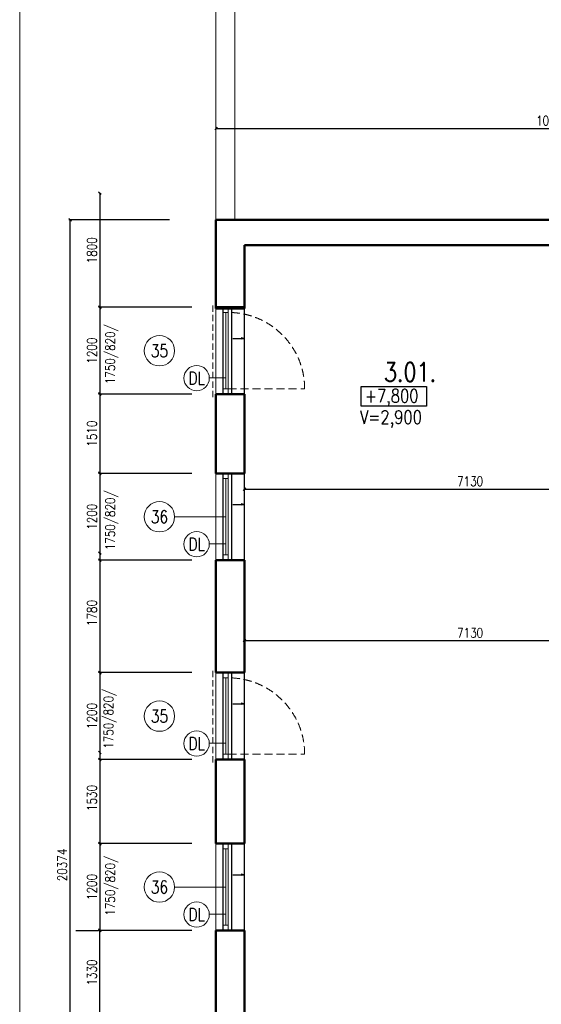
# Model space of a CAD drawing. Header units: millimetres. Extents: x -238874 to 551972, y -298952 to 658415.
# Tile 588 of 656: x 13837 to 22078, y 279749 to 295298. Entities that reach past the tile are written whole.
import ezdxf
from ezdxf.enums import TextEntityAlignment as Align

# ---------------------------------------------------------------- set-up
doc = ezdxf.new("R2010")
doc.units = ezdxf.units.MM
doc.header["$LTSCALE"] = 20
doc.linetypes.add('DASHED', pattern=[0.75, 0.5, -0.25])
doc.linetypes.add('HIDDEN', pattern=[9.525, 6.35, -3.175])
for name, color, linetype in [('00_HEDVIKA _KRESBA', 1, 'Continuous'), ('CZ', 255, 'Continuous'), ('KOTY', 8, 'Continuous')]:
    doc.layers.add(name, color=color, linetype=linetype)
doc.layers.add('00_HEDVIKA_DEMOLICE', color=2, linetype='Continuous', lineweight=30, transparency=0.3)
doc.layers.add('CKOKNA OTEVÍRÁNÍ', color=51, linetype='HIDDEN', lineweight=18, transparency=0.5)
for name, color, linetype, lineweight in [('00_HEDVIKA_OBRYS', 1, 'Continuous', 50), ('CKBUBLINY', 1, 'Continuous', 18), ('CKBUBLINY DEMOLICE', 4, 'Continuous', 18), ('CKBUBLINY_POPIS', 3, 'Continuous', 25), ('CKOKNA', 30, 'Continuous', 18), ('CKSYMBOLY', 21, 'Continuous', 25), ('HEDVIKA_OKNA_PARAPET', 70, 'Continuous', 18), ('NOSNÉ', 8, 'Continuous', 50), ('PRUCHODY', 7, 'Continuous', 18)]:
    doc.layers.add(name, color=color, linetype=linetype, lineweight=lineweight)
doc.styles.add('SIMPLEX', font='SIMPLEX.shx', dxfattribs={"width": 0.8, "bigfont": 'CAD13.shx'})
doc.styles.get("Standard").update_dxf_attribs({"font": 'simplex.shx', "width": 0.8})
doc.dimstyles.new('CKA', dxfattribs={"dimtxt": 200, "dimasz": 40, "dimexe": 20, "dimexo": 0.2, "dimgap": 50, "dimtad": 1, "dimdec": 0, "dimrnd": 1, "dimzin": 0, "dimdsep": 46, "dimtxsty": 'Standard', "dimblk1": 'OBLIQUE', "dimblk2": 'OBLIQUE', "dimsah": 1, "dimcen": 0.09, "dimclrd": 253, "dimclre": 253, "dimclrt": 253, "dimadec": 0, "dimazin": 0, "dimtfac": 1, "dimtdec": 0, "dimtix": 1, "dimtmove": 2, "dimatfit": 3, "dimfxl": 1, "dimtolj": 1, "dimtzin": 0, "dimarcsym": 0})

# ---------------------------------------------------------------- blocks, each defined once
blk = doc.blocks.new('_OBLIQUE')
at = {"color": 0, "linetype": 'ByBlock'}
blk.add_line((-0.5, -0.5), (0.5, 0.5), dxfattribs=at)
blk = doc.blocks.new('*D2752')
at = {"layer": 'DEFPOINTS', "color": 0, "transparency": 16777216}
for p in [(14634, 292137), (16583, 292137), (16583, 271763)]:
    blk.add_point(p, dxfattribs=at)
at = {"layer": 'KOTY', "lineweight": -2, "transparency": 16777216}
for p, q in [((16203, 292137), (14614, 292137)), ((14634, 271763), (14634, 292137))]:
    blk.add_line(p, q, dxfattribs=at)
at = {"layer": 'KOTY', "lineweight": -2, "transparency": 16777216, "xscale": 40, "yscale": 40, "zscale": 40}
for p, rotation in [((14634, 292137), 90), ((14634, 271763), 270)]:
    blk.add_blockref('_OBLIQUE', p, dxfattribs=dict(at, rotation=rotation))
at = {"layer": 'KOTY', "transparency": 16777216, "insert": (14509, 281950), "char_height": 150, "attachment_point": 5, "rotation": 90, "style": 'SIMPLEX'}
blk.add_mtext('\\A1;20374', dxfattribs=at)
blk = doc.blocks.new('*D2769')
at = {"layer": 'DEFPOINTS', "color": 0, "transparency": 16777216}
for p in [(17388, 289587), (24518, 287884), (24518, 287884)]:
    blk.add_point(p, dxfattribs=at)
at = {"layer": 'KOTY', "lineweight": -2, "transparency": 16777216}
for p, q in [((24518, 288265), (24518, 287904)), ((17388, 287884), (24518, 287884))]:
    blk.add_line(p, q, dxfattribs=at)
at = {"layer": 'KOTY', "lineweight": -2, "transparency": 16777216, "xscale": 40, "yscale": 40, "zscale": 40, "rotation": 180}
blk.add_blockref('_OBLIQUE', (17388, 287884), dxfattribs=at)
at = {"layer": 'KOTY', "lineweight": -2, "transparency": 16777216, "xscale": 40, "yscale": 40, "zscale": 40}
blk.add_blockref('_OBLIQUE', (24518, 287884), dxfattribs=at)
at = {"layer": 'KOTY', "transparency": 16777216, "insert": (20953, 288009), "char_height": 150, "attachment_point": 5, "style": 'SIMPLEX'}
blk.add_mtext('\\A1;7130', dxfattribs=at)
blk = doc.blocks.new('*D2777')
at = {"layer": 'DEFPOINTS', "color": 0, "transparency": 16777216}
for p in [(17388, 285491), (24518, 285491), (17388, 284967)]:
    blk.add_point(p, dxfattribs=at)
at = {"layer": 'KOTY', "lineweight": -2, "transparency": 16777216}
for p, q in [((17388, 285348), (17388, 285511)), ((24518, 285491), (17388, 285491))]:
    blk.add_line(p, q, dxfattribs=at)
at = {"layer": 'KOTY', "lineweight": -2, "transparency": 16777216, "xscale": 40, "yscale": 40, "zscale": 40, "rotation": 180}
blk.add_blockref('_OBLIQUE', (17388, 285491), dxfattribs=at)
at = {"layer": 'KOTY', "lineweight": -2, "transparency": 16777216, "xscale": 40, "yscale": 40, "zscale": 40}
blk.add_blockref('_OBLIQUE', (24518, 285491), dxfattribs=at)
at = {"layer": 'KOTY', "transparency": 16777216, "insert": (20953, 285616), "char_height": 150, "attachment_point": 5, "style": 'SIMPLEX'}
blk.add_mtext('\\A1;7130', dxfattribs=at)
blk = doc.blocks.new('*D2820')
at = {"layer": 'DEFPOINTS', "color": 0, "transparency": 16777216}
for p in [(27568, 293579), (16938, 292137), (27568, 292137)]:
    blk.add_point(p, dxfattribs=at)
at = {"layer": 'KOTY', "lineweight": -2, "transparency": 16777216}
for p, q in [((16938, 293579), (27568, 293579)), ((27568, 292518), (27568, 293599))]:
    blk.add_line(p, q, dxfattribs=at)
at = {"layer": 'KOTY', "lineweight": -2, "transparency": 16777216, "xscale": 40, "yscale": 40, "zscale": 40, "rotation": 180}
blk.add_blockref('_OBLIQUE', (16938, 293579), dxfattribs=at)
at = {"layer": 'KOTY', "lineweight": -2, "transparency": 16777216, "xscale": 40, "yscale": 40, "zscale": 40}
blk.add_blockref('_OBLIQUE', (27568, 293579), dxfattribs=at)
at = {"layer": 'KOTY', "transparency": 16777216, "insert": (22253, 293704), "char_height": 150, "attachment_point": 5, "style": 'SIMPLEX'}
blk.add_mtext('\\A1;10630', dxfattribs=at)
blk = doc.blocks.new('*D3590')
at = {"layer": 'DEFPOINTS', "color": 0, "transparency": 16777216}
for p in [(17398, 292557), (15103, 290757), (16938, 290757)]:
    blk.add_point(p, dxfattribs=at)
at = {"layer": 'KOTY', "lineweight": -2, "transparency": 16777216}
for p, q in [((15103, 292557), (15103, 290757)), ((16557, 290757), (15083, 290757))]:
    blk.add_line(p, q, dxfattribs=at)
at = {"layer": 'KOTY', "lineweight": -2, "transparency": 16777216, "xscale": 40, "yscale": 40, "zscale": 40}
for p, rotation in [((15103, 292557), 90), ((15103, 290757), 270)]:
    blk.add_blockref('_OBLIQUE', p, dxfattribs=dict(at, rotation=rotation))
at = {"layer": 'KOTY', "transparency": 16777216, "insert": (14978, 291657), "char_height": 150, "attachment_point": 5, "rotation": 90, "style": 'SIMPLEX'}
blk.add_mtext('\\A1;1800', dxfattribs=at)
blk = doc.blocks.new('*D3585')
at = {"layer": 'DEFPOINTS', "color": 0, "transparency": 16777216}
for p in [(16227, 283727), (15103, 282287), (16938, 282287)]:
    blk.add_point(p, dxfattribs=at)
at = {"layer": 'KOTY', "lineweight": -2, "transparency": 16777216}
for p, q in [((15103, 283727), (15103, 282287)), ((16557, 282287), (15083, 282287))]:
    blk.add_line(p, q, dxfattribs=at)
at = {"layer": 'KOTY', "lineweight": -2, "transparency": 16777216, "xscale": 40, "yscale": 40, "zscale": 40}
for p, rotation in [((15103, 283727), 90), ((15103, 282287), 270)]:
    blk.add_blockref('_OBLIQUE', p, dxfattribs=dict(at, rotation=rotation))
at = {"layer": 'KOTY', "transparency": 16777216, "insert": (14978, 283007), "char_height": 150, "attachment_point": 5, "rotation": 90, "style": 'SIMPLEX'}
blk.add_mtext('\\A1;1530', dxfattribs=at)
blk = doc.blocks.new('*D3587')
at = {"layer": 'DEFPOINTS', "color": 0, "transparency": 16777216}
for p in [(16938, 289387), (15103, 288134), (16938, 288134)]:
    blk.add_point(p, dxfattribs=at)
at = {"layer": 'KOTY', "lineweight": -2, "transparency": 16777216}
for p, q in [((15103, 289387), (15103, 288134)), ((16557, 288134), (15083, 288134))]:
    blk.add_line(p, q, dxfattribs=at)
at = {"layer": 'KOTY', "lineweight": -2, "transparency": 16777216, "xscale": 40, "yscale": 40, "zscale": 40}
for p, rotation in [((15103, 289387), 90), ((15103, 288134), 270)]:
    blk.add_blockref('_OBLIQUE', p, dxfattribs=dict(at, rotation=rotation))
at = {"layer": 'KOTY', "transparency": 16777216, "insert": (14978, 288761), "char_height": 150, "attachment_point": 5, "rotation": 90, "style": 'SIMPLEX'}
blk.add_mtext('\\A1;1510', dxfattribs=at)
blk = doc.blocks.new('*D3588')
at = {"layer": 'DEFPOINTS', "color": 0, "transparency": 16777216}
for p in [(16227, 286872), (15103, 284987), (16938, 284987)]:
    blk.add_point(p, dxfattribs=at)
at = {"layer": 'KOTY', "lineweight": -2, "transparency": 16777216}
for p, q in [((15103, 286872), (15103, 284987)), ((16557, 284987), (15083, 284987))]:
    blk.add_line(p, q, dxfattribs=at)
at = {"layer": 'KOTY', "lineweight": -2, "transparency": 16777216, "xscale": 40, "yscale": 40, "zscale": 40}
for p, rotation in [((15103, 286872), 90), ((15103, 284987), 270)]:
    blk.add_blockref('_OBLIQUE', p, dxfattribs=dict(at, rotation=rotation))
at = {"layer": 'KOTY', "transparency": 16777216, "insert": (14978, 285929), "char_height": 150, "attachment_point": 5, "rotation": 90, "style": 'SIMPLEX'}
blk.add_mtext('\\A1;1780', dxfattribs=at)
blk = doc.blocks.new('*D3577')
at = {"layer": 'DEFPOINTS', "color": 0, "transparency": 16777216}
for p in [(15103, 280917), (15103, 280917), (15103, 279587)]:
    blk.add_point(p, dxfattribs=at)
at = {"layer": 'KOTY', "lineweight": -2, "transparency": 16777216}
for p, q in [((14722, 280917), (15083, 280917)), ((15103, 279587), (15103, 280917))]:
    blk.add_line(p, q, dxfattribs=at)
at = {"layer": 'KOTY', "lineweight": -2, "transparency": 16777216, "xscale": 40, "yscale": 40, "zscale": 40}
for p, rotation in [((15103, 280917), 90), ((15103, 279587), 270)]:
    blk.add_blockref('_OBLIQUE', p, dxfattribs=dict(at, rotation=rotation))
at = {"layer": 'KOTY', "transparency": 16777216, "insert": (14978, 280252), "char_height": 150, "attachment_point": 5, "rotation": 90, "style": 'SIMPLEX'}
blk.add_mtext('\\A1;1330', dxfattribs=at)
blk = doc.blocks.new('*D3580')
at = {"layer": 'DEFPOINTS', "color": 0, "transparency": 16777216}
for p in [(16227, 282287), (15103, 280917), (16938, 280917)]:
    blk.add_point(p, dxfattribs=at)
at = {"layer": 'KOTY', "lineweight": -2, "transparency": 16777216}
for p, q in [((15103, 282287), (15103, 280917)), ((16557, 280917), (15083, 280917))]:
    blk.add_line(p, q, dxfattribs=at)
at = {"layer": 'KOTY', "lineweight": -2, "transparency": 16777216, "xscale": 40, "yscale": 40, "zscale": 40}
for p, rotation in [((15103, 282287), 90), ((15103, 280917), 270)]:
    blk.add_blockref('_OBLIQUE', p, dxfattribs=dict(at, rotation=rotation))
at = {"layer": 'KOTY', "transparency": 16777216, "insert": (14978, 281602), "char_height": 150, "attachment_point": 5, "rotation": 90, "style": 'SIMPLEX'}
blk.add_mtext('\\A1;1200', dxfattribs=at)
blk = doc.blocks.new('*D3581')
at = {"layer": 'DEFPOINTS', "color": 0, "transparency": 16777216}
for p in [(16227, 284987), (15103, 283617), (16938, 283617)]:
    blk.add_point(p, dxfattribs=at)
at = {"layer": 'KOTY', "lineweight": -2, "transparency": 16777216}
for p, q in [((15103, 284987), (15103, 283617)), ((16557, 283617), (15083, 283617))]:
    blk.add_line(p, q, dxfattribs=at)
at = {"layer": 'KOTY', "lineweight": -2, "transparency": 16777216, "xscale": 40, "yscale": 40, "zscale": 40}
for p, rotation in [((15103, 284987), 90), ((15103, 283617), 270)]:
    blk.add_blockref('_OBLIQUE', p, dxfattribs=dict(at, rotation=rotation))
at = {"layer": 'KOTY', "transparency": 16777216, "insert": (14978, 284302), "char_height": 150, "attachment_point": 5, "rotation": 90, "style": 'SIMPLEX'}
blk.add_mtext('\\A1;1200', dxfattribs=at)
blk = doc.blocks.new('*D3582')
at = {"layer": 'DEFPOINTS', "color": 0, "transparency": 16777216}
for p in [(16227, 288134), (15103, 286764), (16938, 286764)]:
    blk.add_point(p, dxfattribs=at)
at = {"layer": 'KOTY', "lineweight": -2, "transparency": 16777216}
for p, q in [((15103, 288134), (15103, 286764)), ((16557, 286764), (15083, 286764))]:
    blk.add_line(p, q, dxfattribs=at)
at = {"layer": 'KOTY', "lineweight": -2, "transparency": 16777216, "xscale": 40, "yscale": 40, "zscale": 40}
for p, rotation in [((15103, 288134), 90), ((15103, 286764), 270)]:
    blk.add_blockref('_OBLIQUE', p, dxfattribs=dict(at, rotation=rotation))
at = {"layer": 'KOTY', "transparency": 16777216, "insert": (14978, 287449), "char_height": 150, "attachment_point": 5, "rotation": 90, "style": 'SIMPLEX'}
blk.add_mtext('\\A1;1200', dxfattribs=at)
blk = doc.blocks.new('*D3583')
at = {"layer": 'DEFPOINTS', "color": 0, "transparency": 16777216}
for p in [(16227, 290757), (15103, 289387), (16938, 289387)]:
    blk.add_point(p, dxfattribs=at)
at = {"layer": 'KOTY', "lineweight": -2, "transparency": 16777216}
for p, q in [((15103, 290757), (15103, 289387)), ((16557, 289387), (15083, 289387))]:
    blk.add_line(p, q, dxfattribs=at)
at = {"layer": 'KOTY', "lineweight": -2, "transparency": 16777216, "xscale": 40, "yscale": 40, "zscale": 40}
for p, rotation in [((15103, 290757), 90), ((15103, 289387), 270)]:
    blk.add_blockref('_OBLIQUE', p, dxfattribs=dict(at, rotation=rotation))
at = {"layer": 'KOTY', "transparency": 16777216, "insert": (14978, 290072), "char_height": 150, "attachment_point": 5, "rotation": 90, "style": 'SIMPLEX'}
blk.add_mtext('\\A1;1200', dxfattribs=at)
blk = doc.blocks.new('*U3302')
at = {"color": 0, "linetype": 'ByBlock', "lineweight": -2}
for p, q in [((-225, 0), (-80, 0)), ((225, 0), (103, 30)), ((225, 0), (103, -30)), ((-80, 0), (27, 0)), ((27, 0), (225, 0))]:
    blk.add_line(p, q, dxfattribs=at)
at = {"color": 0, "linetype": 'Continuous', "lineweight": -2, "flags": 8}
blk.add_attdef('SPÁD', text='', height=100, dxfattribs=at).set_placement((0, 40), align=Align.CENTER)
blk = doc.blocks.new('CK_BUBBLE_1_0_0')
at = {"color": 0, "linetype": 'ByBlock', "lineweight": -2}
blk.add_circle((0, 0), 1, dxfattribs=at)

msp = doc.modelspace()

# ---------------------------------------------------------------- linework, layer by layer
at = {"layer": '00_HEDVIKA _KRESBA'}
for p, q in [((17387.962, 289386.983), (17387.962, 290756.983)), ((17387.962, 286764.483), (17387.962, 288134.483)), ((17387.962, 283616.983), (17387.962, 284986.983)), ((17387.962, 280916.983), (17387.962, 282286.983))]:
    msp.add_line(p, q, dxfattribs=at)
at = {"layer": '00_HEDVIKA_DEMOLICE'}
for p, q in [((17052.962, 289386.983), (17052.962, 290756.983)), ((17052.962, 289386.983), (17052.962, 290756.983)), ((17052.962, 289386.983), (17052.962, 290756.983)), ((17052.962, 289386.983), (17052.962, 290756.983)), ((17187.962, 289386.983), (17187.962, 290756.983)), ((17052.962, 286764.483), (17052.962, 288134.483)), ((17052.962, 286764.483), (17052.962, 288134.483)), ((17052.962, 286764.483), (17052.962, 288134.483)), ((17187.962, 286764.483), (17187.962, 288134.483)), ((17052.962, 283616.983), (17052.962, 284986.983)), ((17052.962, 283616.983), (17052.962, 284986.983)), ((17052.962, 283616.983), (17052.962, 284986.983)), ((17052.962, 283616.983), (17052.962, 284986.983)), ((17187.962, 283616.983), (17187.962, 284986.983)), ((17052.962, 280916.983), (17052.962, 282286.983)), ((17052.962, 280916.983), (17052.962, 282286.983)), ((17052.962, 280916.983), (17052.962, 282286.983)), ((17187.962, 280916.983), (17187.962, 282286.983))]:
    msp.add_line(p, q, dxfattribs=at)
at = {"layer": '00_HEDVIKA_OBRYS'}
for points in [[(17052.962, 290756.983), (17387.962, 290756.983)], [(17052.962, 289386.983), (17387.962, 289386.983)], [(17052.962, 288134.483), (17387.962, 288134.483)], [(17052.962, 286764.483), (17387.962, 286764.483)], [(17052.962, 284986.983), (17387.962, 284986.983)], [(17052.962, 283616.983), (17387.962, 283616.983)], [(17052.962, 282286.983), (17387.962, 282286.983)], [(17052.962, 280916.983), (17387.962, 280916.983)]]:
    msp.add_lwpolyline(points, dxfattribs=at)
at = {"layer": 'CKBUBLINY'}
for p, q in [((16284.532, 287449.483), (17092.962, 287449.483)), ((16284.532, 281601.983), (17092.962, 281601.983))]:
    msp.add_line(p, q, dxfattribs=at)
at = {"layer": 'CKBUBLINY DEMOLICE'}
for p, q in [((16832.663, 289644.436), (17092.962, 289644.436)), ((16832.663, 287021.936), (17092.962, 287021.936)), ((16832.663, 283874.436), (17092.962, 283874.436)), ((16832.663, 281174.436), (17092.962, 281174.436))]:
    msp.add_line(p, q, dxfattribs=at)
at = {"layer": 'CKOKNA', "linetype": 'DASHED', "ltscale": 10}
for p, q in [((16889.501, 289337.234), (16889.501, 290792.593)), ((16889.501, 283567.234), (16889.501, 285022.593))]:
    msp.add_line(p, q, dxfattribs=at)
at = {"layer": 'CKOKNA'}
for p, q in [((17052.962, 290674.983), (17052.962, 290756.983)), ((17052.962, 290756.983), (17132.962, 290756.983)), ((17052.962, 289468.983), (17052.962, 290674.983)), ((17052.962, 290674.983), (17132.962, 290674.983)), ((17092.962, 289468.983), (17092.962, 290674.983)), ((17132.962, 290674.983), (17132.962, 290756.983)), ((17132.962, 289468.983), (17132.962, 290674.983)), ((17052.962, 289468.983), (17132.962, 289468.983)), ((17052.962, 289468.983), (17052.962, 289386.983)), ((17052.962, 289386.983), (17132.962, 289386.983)), ((17132.962, 289468.983), (17132.962, 289386.983)), ((17052.962, 288052.483), (17052.962, 288134.483)), ((17052.962, 288134.483), (17132.962, 288134.483)), ((17132.962, 288052.483), (17132.962, 288134.483)), ((17052.962, 286846.483), (17052.962, 288052.483)), ((17052.962, 288052.483), (17132.962, 288052.483)), ((17092.962, 286846.483), (17092.962, 288052.483)), ((17132.962, 286846.483), (17132.962, 288052.483)), ((17052.962, 286846.483), (17132.962, 286846.483)), ((17052.962, 286846.483), (17052.962, 286764.483)), ((17052.962, 286764.483), (17132.962, 286764.483)), ((17132.962, 286846.483), (17132.962, 286764.483)), ((17052.962, 284904.983), (17052.962, 284986.983)), ((17052.962, 284986.983), (17132.962, 284986.983)), ((17052.962, 283698.983), (17052.962, 284904.983)), ((17052.962, 284904.983), (17132.962, 284904.983)), ((17092.962, 283698.983), (17092.962, 284904.983)), ((17132.962, 284904.983), (17132.962, 284986.983)), ((17132.962, 283698.983), (17132.962, 284904.983)), ((17052.962, 283698.983), (17132.962, 283698.983)), ((17052.962, 283698.983), (17052.962, 283616.983)), ((17052.962, 283616.983), (17132.962, 283616.983)), ((17132.962, 283698.983), (17132.962, 283616.983)), ((17052.962, 282204.983), (17052.962, 282286.983)), ((17052.962, 282286.983), (17132.962, 282286.983)), ((17132.962, 282204.983), (17132.962, 282286.983)), ((17052.962, 280998.983), (17052.962, 282204.983)), ((17052.962, 282204.983), (17132.962, 282204.983)), ((17092.962, 280998.983), (17092.962, 282204.983)), ((17132.962, 280998.983), (17132.962, 282204.983)), ((17052.962, 280998.983), (17132.962, 280998.983)), ((17052.962, 280998.983), (17052.962, 280916.983)), ((17132.962, 280998.983), (17132.962, 280916.983)), ((17052.962, 280916.983), (17132.962, 280916.983))]:
    msp.add_line(p, q, dxfattribs=at)
at = {"layer": 'CKOKNA OTEVÍRÁNÍ'}
for p, q in [((17132.962, 289468.983), (18338.962, 289468.983)), ((17132.962, 283698.983), (18338.962, 283698.983))]:
    msp.add_line(p, q, dxfattribs=at)
for centre in [(17132.962, 289468.983), (17132.962, 283698.983)]:
    msp.add_arc(centre, 1206, 0, 90, dxfattribs=at)
at = {"layer": 'CZ', "color": 7}
msp.add_lwpolyline([(19229.116, 289506.957), (20262.6, 289506.957), (20262.6, 289194.486), (19229.116, 289194.486)], close=True, dxfattribs=at)
at = {"layer": 'HEDVIKA_OKNA_PARAPET'}
for p, q in [((17387.962, 289386.983), (17387.962, 290756.983)), ((17387.962, 286764.483), (17387.962, 288134.483)), ((17387.962, 283616.983), (17387.962, 284986.983)), ((17387.962, 280916.983), (17387.962, 282286.983))]:
    msp.add_line(p, q, dxfattribs=at)
at = {"layer": 'NOSNÉ'}
for p, q in [((27567.962, 292136.983), (16937.962, 292136.983)), ((16937.962, 290736.983), (16937.962, 292136.983)), ((24517.962, 291736.983), (17387.962, 291736.983)), ((17387.962, 290736.983), (17387.962, 291736.983)), ((17387.962, 290756.983), (16937.962, 290756.983)), ((17387.962, 290756.983), (16937.962, 290756.983)), ((17387.962, 290756.983), (16937.962, 290756.983)), ((17387.962, 290736.983), (16937.962, 290736.983)), ((17152.962, 290756.983), (17387.962, 290756.983)), ((16937.962, 288134.483), (16937.962, 289386.983)), ((17387.962, 289386.983), (16937.962, 289386.983)), ((17387.962, 289386.983), (16937.962, 289386.983)), ((17387.962, 289386.983), (16937.962, 289386.983)), ((17387.962, 289386.983), (17152.962, 289386.983)), ((17387.962, 288134.483), (17387.962, 289386.983)), ((17387.962, 288134.483), (16937.962, 288134.483)), ((17387.962, 288134.483), (16937.962, 288134.483)), ((17152.962, 288134.483), (17387.962, 288134.483)), ((16937.962, 284986.983), (16937.962, 286764.483)), ((17387.962, 286764.483), (16937.962, 286764.483)), ((17387.962, 286764.483), (16937.962, 286764.483)), ((17387.962, 286764.483), (17152.962, 286764.483)), ((17387.962, 284986.983), (17387.962, 286764.483)), ((17387.962, 284986.983), (16937.962, 284986.983)), ((17387.962, 284986.983), (16937.962, 284986.983)), ((17387.962, 284986.983), (16937.962, 284986.983)), ((17152.962, 284986.983), (17387.962, 284986.983)), ((16937.962, 282286.983), (16937.962, 283616.983)), ((17387.962, 283616.983), (16937.962, 283616.983)), ((17387.962, 283616.983), (16937.962, 283616.983)), ((17387.962, 283616.983), (16937.962, 283616.983)), ((17387.962, 283616.983), (17152.962, 283616.983)), ((17387.962, 282286.983), (17387.962, 283616.983)), ((17387.962, 282286.983), (16937.962, 282286.983)), ((17387.962, 282286.983), (16937.962, 282286.983)), ((17152.962, 282286.983), (17387.962, 282286.983)), ((16937.962, 279586.983), (16937.962, 280916.983)), ((17387.962, 280916.983), (16937.962, 280916.983)), ((17387.962, 280916.983), (16937.962, 280916.983)), ((17387.962, 280916.983), (17152.962, 280916.983)), ((17387.962, 279586.983), (17387.962, 280916.983))]:
    msp.add_line(p, q, dxfattribs=at)
at = {"layer": 'PRUCHODY'}
for p, q in [((13836.834, 332872.054), (13836.834, 244372.054)), ((17237.962, 322746.983), (17237.962, 292136.983)), ((16937.962, 322446.983), (16937.962, 292136.983)), ((16937.962, 290756.983), (16937.962, 289386.983)), ((16937.962, 290756.983), (16937.962, 289386.983)), ((16937.962, 290756.983), (16937.962, 289386.983)), ((17387.962, 290756.983), (17372.962, 290756.983)), ((17387.962, 289386.983), (17387.962, 290756.983)), ((17387.962, 289386.983), (17387.962, 290756.983)), ((17387.962, 289386.983), (17372.962, 289386.983)), ((16937.962, 288134.483), (16937.962, 286764.483)), ((16937.962, 288134.483), (16937.962, 286764.483)), ((17387.962, 288134.483), (17372.962, 288134.483)), ((17387.962, 286764.483), (17387.962, 288134.483)), ((17387.962, 286764.483), (17372.962, 286764.483)), ((16937.962, 284986.983), (16937.962, 283616.983)), ((16937.962, 284986.983), (16937.962, 283616.983)), ((16937.962, 284986.983), (16937.962, 283616.983)), ((17387.962, 284986.983), (17372.962, 284986.983)), ((17387.962, 283616.983), (17387.962, 284986.983)), ((17387.962, 283616.983), (17387.962, 284986.983)), ((17387.962, 283616.983), (17372.962, 283616.983)), ((16937.962, 282286.983), (16937.962, 280916.983)), ((16937.962, 282286.983), (16937.962, 280916.983)), ((17387.962, 282286.983), (17372.962, 282286.983)), ((17387.962, 280916.983), (17387.962, 282286.983)), ((17387.962, 280916.983), (17372.962, 280916.983))]:
    msp.add_line(p, q, dxfattribs=at)

# ---------------------------------------------------------------- block references
at = {"layer": 'CKBUBLINY'}
ref = msp.add_blockref('CK_BUBBLE_1_0_0', (16044.537, 290070.552), dxfattribs=dict(at, xscale=240, yscale=240, zscale=240))
ref.add_attrib('NUM1', '35', dxfattribs={"layer": 'CKBUBLINY_POPIS', "height": 200, "width": 0.8, "flags": 8}).set_placement((16044.537, 290070.552), align=Align.MIDDLE_CENTER)
ref = msp.add_blockref('CK_BUBBLE_1_0_0', (16044.534, 287448.595), dxfattribs=dict(at, xscale=240, yscale=240, zscale=240))
ref.add_attrib('NUM1', '36', dxfattribs={"layer": 'CKBUBLINY_POPIS', "height": 200, "width": 0.8, "flags": 8}).set_placement((16044.534, 287448.595), align=Align.MIDDLE_CENTER)
ref = msp.add_blockref('CK_BUBBLE_1_0_0', (16044.537, 284300.552), dxfattribs=dict(at, xscale=240, yscale=240, zscale=240))
ref.add_attrib('NUM1', '35', dxfattribs={"layer": 'CKBUBLINY_POPIS', "height": 200, "width": 0.8, "flags": 8}).set_placement((16044.537, 284300.552), align=Align.MIDDLE_CENTER)
ref = msp.add_blockref('CK_BUBBLE_1_0_0', (16044.534, 281601.095), dxfattribs=dict(at, xscale=240, yscale=240, zscale=240))
ref.add_attrib('NUM1', '36', dxfattribs={"layer": 'CKBUBLINY_POPIS', "height": 200, "width": 0.8, "flags": 8}).set_placement((16044.534, 281601.095), align=Align.MIDDLE_CENTER)
at = {"layer": 'CKBUBLINY DEMOLICE'}
ref = msp.add_blockref('CK_BUBBLE_1_0_0', (16632.663, 289637.661), dxfattribs=dict(at, xscale=200, yscale=200, zscale=200))
ref.add_attrib('NUM1', 'DL', dxfattribs={"height": 200, "width": 0.8, "flags": 8}).set_placement((16632.663, 289637.661), align=Align.MIDDLE_CENTER)
ref = msp.add_blockref('CK_BUBBLE_1_0_0', (16632.663, 287015.161), dxfattribs=dict(at, xscale=200, yscale=200, zscale=200))
ref.add_attrib('NUM1', 'DL', dxfattribs={"height": 200, "width": 0.8, "flags": 8}).set_placement((16632.663, 287015.161), align=Align.MIDDLE_CENTER)
ref = msp.add_blockref('CK_BUBBLE_1_0_0', (16632.663, 283867.661), dxfattribs=dict(at, xscale=200, yscale=200, zscale=200))
ref.add_attrib('NUM1', 'DL', dxfattribs={"height": 200, "width": 0.8, "flags": 8}).set_placement((16632.663, 283867.661), align=Align.MIDDLE_CENTER)
ref = msp.add_blockref('CK_BUBBLE_1_0_0', (16632.663, 281167.661), dxfattribs=dict(at, xscale=200, yscale=200, zscale=200))
ref.add_attrib('NUM1', 'DL', dxfattribs={"height": 200, "width": 0.8, "flags": 8}).set_placement((16632.663, 281167.661), align=Align.MIDDLE_CENTER)
at = {"layer": 'CKSYMBOLY', "xscale": 0.4, "yscale": 0.4, "zscale": 0.4}
for p in [(17295.345, 290264.48), (17295.345, 287641.98), (17295.345, 284494.48), (17295.345, 281794.48)]:
    msp.add_blockref('*U3302', p, dxfattribs=at)

# ---------------------------------------------------------------- texts
at = {"layer": 'CZ', "color": 6, "linetype": 'Continuous', "lineweight": 30, "insert": (19592.448, 289885.109), "char_height": 300, "width": 1830.1, "attachment_point": 1}
msp.add_mtext('3.01.', dxfattribs=at)
at = {"layer": 'CZ', "color": 7, "char_height": 212.5, "attachment_point": 1}
for s, insert, width in [('+7,800', (19292.005, 289465.754), 1666.9), ('V=2,900', (19214.018, 289128.721), 3214.5)]:
    msp.add_mtext(s, dxfattribs=dict(at, insert=insert, width=width))
at = {"layer": 'KOTY', "char_height": 150, "width": 4282.1, "attachment_point": 1, "rotation": 90}
for insert in [(15192.273, 289542.678), (15192.273, 286920.178), (15164.527, 283785.035), (15192.273, 281148.736)]:
    msp.add_mtext('1750/820/', dxfattribs=dict(at, insert=insert))

# ---------------------------------------------------------------- dimensions: what is measured, and where the dimension line sits
at = {"layer": 'KOTY'}
dim = msp.add_linear_dim(base=(27567.962, 293579.385), p1=(16937.962, 292136.983), p2=(27567.962, 292136.983), text='10630', dimstyle='CKA', override={"dimtxt": 150, "dimexo": 380.774374, "dimtxsty": 'SIMPLEX', "dimse1": 1, "dimclrd": 256, "dimclre": 256, "dimclrt": 256}, dxfattribs=at)
dim.commit()
dim.dimension.update_dxf_attribs({"geometry": '*D2820', "text_midpoint": (22252.962, 293704.385)})
for base, p1, p2, picture, middle in [((15102.744, 290756.983), (17397.962, 292556.983), (16937.962, 290756.983), '*D3590', (14977.744, 291656.983)), ((15102.744, 280916.983), (15102.744, 279586.983), (15102.744, 280916.983), '*D3577', (14977.744, 280251.983))]:
    dim = msp.add_linear_dim(base=base, p1=p1, p2=p2, angle=90, dimstyle='CKA', override={"dimtxt": 150, "dimexo": 380.774374, "dimtxsty": 'SIMPLEX', "dimse1": 1, "dimclrd": 256, "dimclre": 256, "dimclrt": 256}, dxfattribs=at)
    dim.commit()
    dim.dimension.update_dxf_attribs({"geometry": picture, "text_midpoint": middle})
for base, p1, p2, angle, text, picture, middle in [((14634.426, 292136.983), (16583.421, 271762.951), (16583.421, 292136.983), 90, '20374', '*D2752', (14509.426, 281949.967)), ((15102.744, 289386.983), (16227.214, 290756.983), (16937.962, 289386.983), 90, '1200', '*D3583', (14977.744, 290071.983)), ((24517.962, 287883.754), (17387.962, 289586.983), (24517.962, 287883.754), 180, '7130', '*D2769', (20952.962, 288008.754)), ((15102.744, 288134.483), (16937.962, 289386.983), (16937.962, 288134.483), 90, '1510', '*D3587', (14977.744, 288760.733)), ((15102.744, 286764.483), (16227.214, 288134.483), (16937.962, 286764.483), 90, '1200', '*D3582', (14977.744, 287449.483)), ((15102.744, 284986.983), (16227.214, 286871.983), (16937.962, 284986.983), 90, '1780', '*D3588', (14977.744, 285929.483)), ((17387.962, 285490.837), (24517.962, 285490.837), (17387.962, 284966.983), 180, '7130', '*D2777', (20952.962, 285615.837)), ((15102.744, 283616.983), (16227.214, 284986.983), (16937.962, 283616.983), 90, '1200', '*D3581', (14977.744, 284301.983)), ((15102.744, 282286.983), (16227.214, 283726.983), (16937.962, 282286.983), 90, '1530', '*D3585', (14977.744, 283006.983)), ((15102.744, 280916.983), (16227.214, 282286.983), (16937.962, 280916.983), 90, '1200', '*D3580', (14977.744, 281601.983))]:
    dim = msp.add_linear_dim(base=base, p1=p1, p2=p2, angle=angle, text=text, dimstyle='CKA', override={"dimtxt": 150, "dimexo": 380.774374, "dimtxsty": 'SIMPLEX', "dimse1": 1, "dimclrd": 256, "dimclre": 256, "dimclrt": 256}, dxfattribs=at)
    dim.commit()
    dim.dimension.update_dxf_attribs({"geometry": picture, "text_midpoint": middle})

doc.saveas('drawing.dxf')
